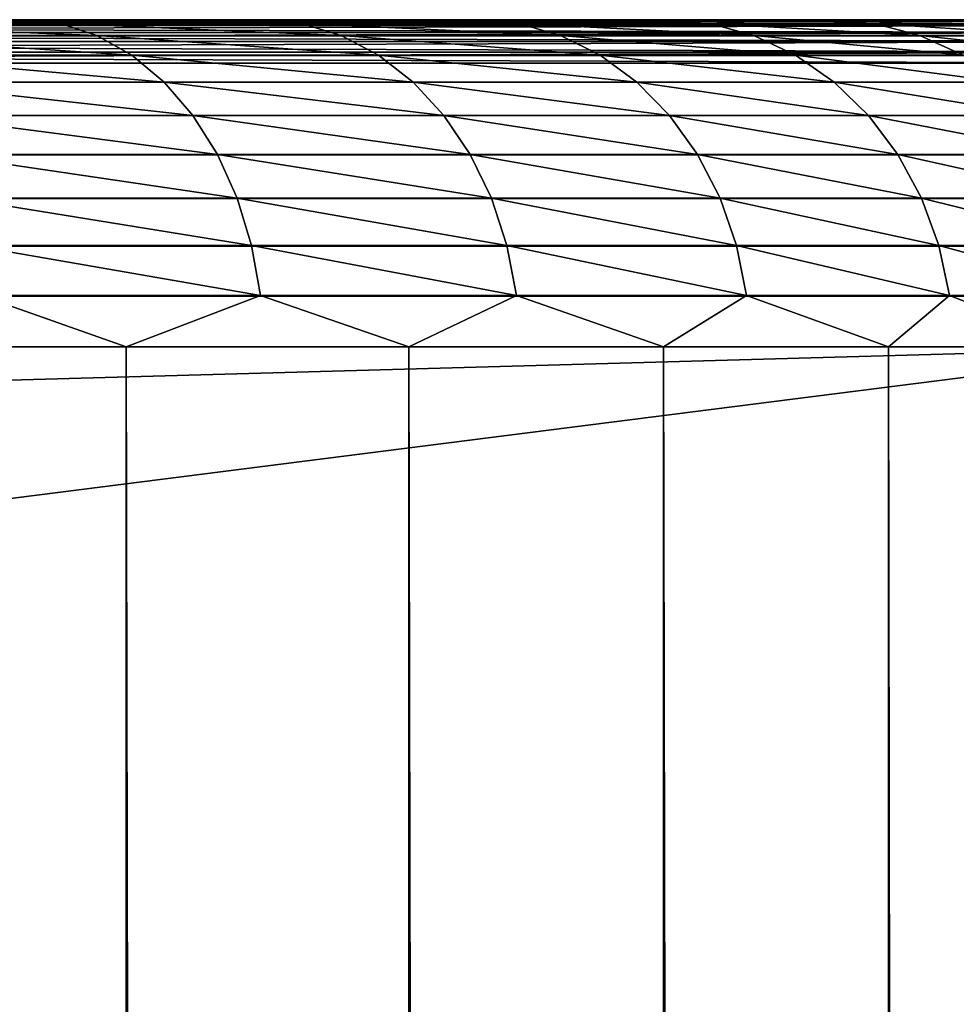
# Model space of a CAD drawing. Extents: x -547 to 547, y 0 to 578.
# Tile 468 of 472: x 540.07 to 544.36, y 573.48 to 578. Entities that reach past the tile are written whole.
import ezdxf

# ---------------------------------------------------------------- set-up
doc = ezdxf.new("R2010")
doc.units = 0
doc.header["$LTSCALE"] = 65.185185
for name, color, linetype in [('2', 7, 'CONTINUOUS'), ('20', 7, 'CONTINUOUS'), ('225', 7, 'CONTINUOUS'), ('228', 7, 'CONTINUOUS'), ('3', 7, 'CONTINUOUS'), ('329', 7, 'CONTINUOUS'), ('333', 7, 'CONTINUOUS'), ('335', 7, 'CONTINUOUS'), ('719', 7, 'CONTINUOUS'), ('723', 7, 'CONTINUOUS')]:
    doc.layers.add(name, color=color, linetype=linetype)

msp = doc.modelspace()

# ---------------------------------------------------------------- linework, layer by layer
at = {"layer": '2', "color": 7, "linetype": 'CONTINUOUS'}
for points in [[(530.5, 578, -67.8), (530.5, 578, 42.7), (545.5, 578, 42.7), (530.5, 578, -67.8)], [(530.5, 578, -67.8), (545.5, 578, 42.7), (545.5, 578, -67.8), (530.5, 578, -67.8)]]:
    msp.add_3dface(points, dxfattribs=at)
at = {"layer": '20', "color": 7, "linetype": 'CONTINUOUS'}
for points in [[(530.5, 577.8, 42.9), (530.5, 551.5, 42.9), (545.5, 1.5, 42.9), (530.5, 577.8, 42.9)], [(545.5, 577.8, 42.9), (530.5, 577.8, 42.9), (545.5, 1.5, 42.9), (545.5, 577.8, 42.9)]]:
    msp.add_3dface(points, dxfattribs=at)
at = {"layer": '225', "color": 7, "linetype": 'CONTINUOUS'}
for points in [[(530.5, 578, -67.8), (545.5, 578, -67.8), (545.5, 577.9932, -67.8518), (530.5, 578, -67.8)], [(530.5, 577.9932, -67.8518), (530.5, 578, -67.8), (545.5, 577.9932, -67.8518), (530.5, 577.9932, -67.8518)], [(530.5, 577.9732, -67.9), (530.5, 577.9932, -67.8518), (545.5, 577.9932, -67.8518), (530.5, 577.9732, -67.9)], [(545.5, 577.9732, -67.9), (530.5, 577.9732, -67.9), (545.5, 577.9932, -67.8518), (545.5, 577.9732, -67.9)], [(530.5, 577.9413, -67.9415), (530.5, 577.9732, -67.9), (545.5, 577.9732, -67.9), (530.5, 577.9413, -67.9415)], [(545.5, 577.9413, -67.9415), (530.5, 577.9413, -67.9415), (545.5, 577.9732, -67.9), (545.5, 577.9413, -67.9415)], [(530.5, 577.8999, -67.9733), (530.5, 577.9413, -67.9415), (545.5, 577.8999, -67.9733), (530.5, 577.8999, -67.9733)], [(545.5, 577.8999, -67.9733), (530.5, 577.9413, -67.9415), (545.5, 577.9413, -67.9415), (545.5, 577.8999, -67.9733)], [(530.5, 577.8516, -67.9932), (530.5, 577.8999, -67.9733), (545.5, 577.8516, -67.9932), (530.5, 577.8516, -67.9932)], [(545.5, 577.8516, -67.9932), (530.5, 577.8999, -67.9733), (545.5, 577.8999, -67.9733), (545.5, 577.8516, -67.9932)], [(545.5, 577.8, -68), (530.5, 577.8, -68), (530.5, 577.8516, -67.9932), (545.5, 577.8, -68)], [(545.5, 577.8, -68), (530.5, 577.8516, -67.9932), (545.5, 577.8516, -67.9932), (545.5, 577.8, -68)]]:
    msp.add_3dface(points, dxfattribs=at)
at = {"layer": '228', "color": 7, "linetype": 'CONTINUOUS'}
for points in [[(545.5, 578, 42.7), (530.5, 578, 42.7), (530.5, 577.9932, 42.7518), (545.5, 578, 42.7)], [(545.5, 577.9932, 42.7518), (545.5, 578, 42.7), (530.5, 577.9932, 42.7518), (545.5, 577.9932, 42.7518)], [(545.5, 577.9732, 42.8), (545.5, 577.9932, 42.7518), (530.5, 577.9932, 42.7518), (545.5, 577.9732, 42.8)], [(530.5, 577.9732, 42.8), (545.5, 577.9732, 42.8), (530.5, 577.9932, 42.7518), (530.5, 577.9732, 42.8)], [(545.5, 577.9413, 42.8415), (545.5, 577.9732, 42.8), (530.5, 577.9732, 42.8), (545.5, 577.9413, 42.8415)], [(530.5, 577.9413, 42.8415), (545.5, 577.9413, 42.8415), (530.5, 577.9732, 42.8), (530.5, 577.9413, 42.8415)], [(545.5, 577.8999, 42.8733), (545.5, 577.9413, 42.8415), (530.5, 577.8999, 42.8733), (545.5, 577.8999, 42.8733)], [(530.5, 577.8999, 42.8733), (545.5, 577.9413, 42.8415), (530.5, 577.9413, 42.8415), (530.5, 577.8999, 42.8733)], [(545.5, 577.8516, 42.8932), (545.5, 577.8999, 42.8733), (530.5, 577.8516, 42.8932), (545.5, 577.8516, 42.8932)], [(530.5, 577.8516, 42.8932), (545.5, 577.8999, 42.8733), (530.5, 577.8999, 42.8733), (530.5, 577.8516, 42.8932)], [(530.5, 577.8, 42.9), (545.5, 577.8, 42.9), (545.5, 577.8516, 42.8932), (530.5, 577.8, 42.9)], [(530.5, 577.8, 42.9), (545.5, 577.8516, 42.8932), (530.5, 577.8516, 42.8932), (530.5, 577.8, 42.9)]]:
    msp.add_3dface(points, dxfattribs=at)
at = {"layer": '3', "color": 7, "linetype": 'CONTINUOUS'}
for points in [[(530.5, 577.8, -68), (545.5, 577.8, -68), (530.5, 1.5, -68), (530.5, 577.8, -68)], [(530.5, 1.5, -68), (545.5, 577.8, -68), (545.5, 1.5, -68), (530.5, 1.5, -68)]]:
    msp.add_3dface(points, dxfattribs=at)
at = {"layer": '329', "color": 7, "linetype": 'CONTINUOUS'}
for points in [[(545.5, 578, 46), (545.5, 578, 44.5), (-545.5, 578, 44.5), (545.5, 578, 46)], [(545.4222, 578, 47.7844), (545.5, 578, 46), (-545.5, 578, 44.5), (545.4222, 578, 47.7844)], [(539.4957, 578, 60.4957), (540.7041, 578, 59.1769), (-545.5, 578, 44.5), (539.4957, 578, 60.4957)], [(540.7041, 578, 59.1769), (541.793, 578, 57.7578), (-545.5, 578, 44.5), (540.7041, 578, 59.1769)], [(541.793, 578, 57.7578), (542.754, 578, 56.2492), (-545.5, 578, 44.5), (541.793, 578, 57.7578)], [(542.754, 578, 56.2492), (543.5798, 578, 54.6626), (-545.5, 578, 44.5), (542.754, 578, 56.2492)], [(543.5798, 578, 54.6626), (544.2642, 578, 53.01), (-545.5, 578, 44.5), (543.5798, 578, 54.6626)], [(544.2642, 578, 53.01), (544.8019, 578, 51.3041), (-545.5, 578, 44.5), (544.2642, 578, 53.01)], [(544.8019, 578, 51.3041), (545.1889, 578, 49.558), (-545.5, 578, 44.5), (544.8019, 578, 51.3041)], [(545.1889, 578, 49.558), (545.4222, 578, 47.7844), (-545.5, 578, 44.5), (545.1889, 578, 49.558)]]:
    msp.add_3dface(points, dxfattribs=at)
at = {"layer": '333', "color": 7, "linetype": 'CONTINUOUS'}
for points in [[(540.5563, 576.5, 61.5563), (539.1413, 576.5, 62.853), (540.5563, 1.5, 61.5563), (540.5563, 576.5, 61.5563)], [(540.5563, 1.5, 61.5563), (539.1413, 576.5, 62.853), (539.1413, 1.5, 62.853), (540.5563, 1.5, 61.5563)], [(541.853, 576.5, 60.1413), (540.5563, 576.5, 61.5563), (541.853, 1.5, 60.1413), (541.853, 576.5, 60.1413)], [(541.853, 1.5, 60.1413), (540.5563, 576.5, 61.5563), (540.5563, 1.5, 61.5563), (541.853, 1.5, 60.1413)], [(543.0213, 576.5, 58.6187), (541.853, 576.5, 60.1413), (543.0213, 1.5, 58.6187), (543.0213, 576.5, 58.6187)], [(543.0213, 1.5, 58.6187), (541.853, 576.5, 60.1413), (541.853, 1.5, 60.1413), (543.0213, 1.5, 58.6187)], [(544.0526, 576.5, 57), (543.0213, 576.5, 58.6187), (544.0526, 1.5, 57), (544.0526, 576.5, 57)], [(544.0526, 1.5, 57), (543.0213, 576.5, 58.6187), (543.0213, 1.5, 58.6187), (544.0526, 1.5, 57)], [(544.9388, 576.5, 55.2976), (544.0526, 576.5, 57), (544.9388, 1.5, 55.2976), (544.9388, 576.5, 55.2976)], [(544.9388, 1.5, 55.2976), (544.0526, 576.5, 57), (544.0526, 1.5, 57), (544.9388, 1.5, 55.2976)]]:
    msp.add_3dface(points, dxfattribs=at)
at = {"layer": '335', "color": 7, "linetype": 'CONTINUOUS'}
for points in [[(-349, 551.5, 43), (-545.5, 576.5, 43), (545.5, 576.5, 43), (-349, 551.5, 43)], [(349, 551.5, 43), (-349, 551.5, 43), (545.5, 576.5, 43), (349, 551.5, 43)], [(349, 9.5, 43), (349, 551.5, 43), (545.5, 576.5, 43), (349, 9.5, 43)], [(545.5, 1.5, 43), (349, 9.5, 43), (545.5, 576.5, 43), (545.5, 1.5, 43)]]:
    msp.add_3dface(points, dxfattribs=at)
at = {"layer": '719', "color": 7, "linetype": 'CONTINUOUS'}
for points in [[(-545.5, 578, 44.5), (545.5, 578, 44.5), (545.5, 577.9815, 44.2653), (-545.5, 578, 44.5)], [(-545.5, 577.9815, 44.2653), (-545.5, 578, 44.5), (545.5, 577.9815, 44.2653), (-545.5, 577.9815, 44.2653)], [(-545.5, 577.9645, 44.1757), (-545.5, 577.9815, 44.2653), (545.5, 577.9265, 44.0363), (-545.5, 577.9645, 44.1757)], [(545.5, 577.9265, 44.0363), (-545.5, 577.9815, 44.2653), (545.5, 577.9815, 44.2653), (545.5, 577.9265, 44.0363)], [(-545.5, 577.9266, 44.0364), (-545.5, 577.9645, 44.1757), (545.5, 577.9265, 44.0363), (-545.5, 577.9266, 44.0364)], [(-545.5, 577.8645, 43.8769), (-545.5, 577.9266, 44.0364), (545.5, 577.9265, 44.0363), (-545.5, 577.8645, 43.8769)], [(545.5, 577.8363, 43.8186), (-545.5, 577.8645, 43.8769), (545.5, 577.9265, 44.0363), (545.5, 577.8363, 43.8186)], [(-545.5, 577.8364, 43.8189), (-545.5, 577.8645, 43.8769), (545.5, 577.8363, 43.8186), (-545.5, 577.8364, 43.8189)], [(-545.5, 577.7181, 43.6247), (-545.5, 577.8364, 43.8189), (545.5, 577.8363, 43.8186), (-545.5, 577.7181, 43.6247)], [(545.5, 577.7131, 43.6178), (-545.5, 577.7181, 43.6247), (545.5, 577.8363, 43.8186), (545.5, 577.7131, 43.6178)], [(-545.5, 577.5605, 43.4392), (-545.5, 577.7181, 43.6247), (545.5, 577.7131, 43.6178), (-545.5, 577.5605, 43.4392)], [(545.5, 577.56, 43.4387), (-545.5, 577.5605, 43.4392), (545.5, 577.7131, 43.6178), (545.5, 577.56, 43.4387)], [(-545.5, 577.5477, 43.4266), (-545.5, 577.5605, 43.4392), (545.5, 577.56, 43.4387), (-545.5, 577.5477, 43.4266)], [(545.5, 577.3807, 43.2858), (-545.5, 577.5477, 43.4266), (545.5, 577.56, 43.4387), (545.5, 577.3807, 43.2858)], [(-545.5, 577.3814, 43.2863), (-545.5, 577.5477, 43.4266), (545.5, 577.3807, 43.2858), (-545.5, 577.3814, 43.2863)], [(-545.5, 577.3675, 43.2763), (-545.5, 577.3814, 43.2863), (545.5, 577.3807, 43.2858), (-545.5, 577.3675, 43.2763)], [(545.5, 577.1797, 43.1628), (-545.5, 577.3675, 43.2763), (545.5, 577.3807, 43.2858), (545.5, 577.1797, 43.1628)], [(-545.5, 577.1863, 43.1662), (-545.5, 577.3675, 43.2763), (545.5, 577.1797, 43.1628), (-545.5, 577.1863, 43.1662)], [(-545.5, 577.0105, 43.0895), (-545.5, 577.1863, 43.1662), (545.5, 577.1797, 43.1628), (-545.5, 577.0105, 43.0895)], [(545.5, 576.962, 43.0729), (-545.5, 577.0105, 43.0895), (545.5, 577.1797, 43.1628), (545.5, 576.962, 43.0729)], [(-545.5, 576.9632, 43.0733), (-545.5, 577.0105, 43.0895), (545.5, 576.962, 43.0729), (-545.5, 576.9632, 43.0733)], [(-545.5, 576.8379, 43.0386), (-545.5, 576.9632, 43.0733), (545.5, 576.962, 43.0729), (-545.5, 576.8379, 43.0386)], [(545.5, 576.7328, 43.0182), (-545.5, 576.8379, 43.0386), (545.5, 576.962, 43.0729), (545.5, 576.7328, 43.0182)], [(-545.5, 576.7343, 43.0184), (-545.5, 576.8379, 43.0386), (545.5, 576.7328, 43.0182), (-545.5, 576.7343, 43.0184)], [(-545.5, 576.6676, 43.0094), (-545.5, 576.7343, 43.0184), (545.5, 576.7328, 43.0182), (-545.5, 576.6676, 43.0094)], [(545.5, 576.5, 43), (-545.5, 576.6676, 43.0094), (545.5, 576.7328, 43.0182), (545.5, 576.5, 43)], [(545.5, 576.5, 43), (-545.5, 576.5, 43), (-545.5, 576.6676, 43.0094), (545.5, 576.5, 43)]]:
    msp.add_3dface(points, dxfattribs=at)
at = {"layer": '723', "color": 7, "linetype": 'CONTINUOUS'}
for points in [[(540.2536, 577.9818, 60.0419), (539.4957, 578, 60.4957), (539.0419, 577.9818, 61.2536), (540.2536, 577.9818, 60.0419)], [(540.7041, 578, 59.1769), (539.4957, 578, 60.4957), (540.2536, 577.9818, 60.0419), (540.7041, 578, 59.1769)], [(541.3611, 577.9818, 58.7343), (540.7041, 578, 59.1769), (540.2536, 577.9818, 60.0419), (541.3611, 577.9818, 58.7343)], [(541.793, 578, 57.7578), (540.7041, 578, 59.1769), (541.3611, 577.9818, 58.7343), (541.793, 578, 57.7578)], [(542.3568, 577.9818, 57.3398), (541.793, 578, 57.7578), (541.3611, 577.9818, 58.7343), (542.3568, 577.9818, 57.3398)], [(542.754, 578, 56.2492), (541.793, 578, 57.7578), (542.3568, 577.9818, 57.3398), (542.754, 578, 56.2492)], [(543.2339, 577.9818, 55.8677), (542.754, 578, 56.2492), (542.3568, 577.9818, 57.3398), (543.2339, 577.9818, 55.8677)], [(543.5798, 578, 54.6626), (542.754, 578, 56.2492), (543.2339, 577.9818, 55.8677), (543.5798, 578, 54.6626)], [(543.9865, 577.9818, 54.3283), (543.5798, 578, 54.6626), (543.2339, 577.9818, 55.8677), (543.9865, 577.9818, 54.3283)], [(544.2642, 578, 53.01), (543.5798, 578, 54.6626), (543.9865, 577.9818, 54.3283), (544.2642, 578, 53.01)], [(544.6094, 577.9818, 52.7319), (544.2642, 578, 53.01), (543.9865, 577.9818, 54.3283), (544.6094, 577.9818, 52.7319)], [(544.8019, 578, 51.3041), (544.2642, 578, 53.01), (544.6094, 577.9818, 52.7319), (544.8019, 578, 51.3041)], [(540.2536, 577.9818, 60.0419), (539.0419, 577.9818, 61.2536), (540.4222, 577.9271, 60.1971), (540.2536, 577.9818, 60.0419)], [(540.4222, 577.9271, 60.1971), (539.0419, 577.9818, 61.2536), (539.1971, 577.9271, 61.4222), (540.4222, 577.9271, 60.1971)], [(541.3611, 577.9818, 58.7343), (540.2536, 577.9818, 60.0419), (541.5419, 577.9271, 58.8751), (541.3611, 577.9818, 58.7343)], [(541.5419, 577.9271, 58.8751), (540.2536, 577.9818, 60.0419), (540.4222, 577.9271, 60.1971), (541.5419, 577.9271, 58.8751)], [(542.3568, 577.9818, 57.3398), (541.3611, 577.9818, 58.7343), (542.5486, 577.9271, 57.4651), (542.3568, 577.9818, 57.3398)], [(542.5486, 577.9271, 57.4651), (541.3611, 577.9818, 58.7343), (541.5419, 577.9271, 58.8751), (542.5486, 577.9271, 57.4651)], [(543.2339, 577.9818, 55.8677), (542.3568, 577.9818, 57.3398), (543.4355, 577.9271, 55.9768), (543.2339, 577.9818, 55.8677)], [(543.4355, 577.9271, 55.9768), (542.3568, 577.9818, 57.3398), (542.5486, 577.9271, 57.4651), (543.4355, 577.9271, 55.9768)], [(543.9865, 577.9818, 54.3283), (543.2339, 577.9818, 55.8677), (544.1964, 577.9271, 54.4203), (543.9865, 577.9818, 54.3283)], [(544.1964, 577.9271, 54.4203), (543.2339, 577.9818, 55.8677), (543.4355, 577.9271, 55.9768), (544.1964, 577.9271, 54.4203)], [(544.6094, 577.9818, 52.7319), (543.9865, 577.9818, 54.3283), (544.8262, 577.9271, 52.8063), (544.6094, 577.9818, 52.7319)], [(544.8262, 577.9271, 52.8063), (543.9865, 577.9818, 54.3283), (544.1964, 577.9271, 54.4203), (544.8262, 577.9271, 52.8063)], [(540.4222, 577.9271, 60.1971), (539.1971, 577.9271, 61.4222), (540.5824, 577.8372, 60.3446), (540.4222, 577.9271, 60.1971)], [(540.5824, 577.8372, 60.3446), (539.1971, 577.9271, 61.4222), (539.3446, 577.8372, 61.5824), (540.5824, 577.8372, 60.3446)], [(541.5419, 577.9271, 58.8751), (540.4222, 577.9271, 60.1971), (541.7138, 577.8372, 59.0089), (541.5419, 577.9271, 58.8751)], [(541.7138, 577.8372, 59.0089), (540.4222, 577.9271, 60.1971), (540.5824, 577.8372, 60.3446), (541.7138, 577.8372, 59.0089)], [(542.5486, 577.9271, 57.4651), (541.5419, 577.9271, 58.8751), (542.731, 577.8372, 57.5842), (542.5486, 577.9271, 57.4651)], [(542.731, 577.8372, 57.5842), (541.5419, 577.9271, 58.8751), (541.7138, 577.8372, 59.0089), (542.731, 577.8372, 57.5842)], [(543.4355, 577.9271, 55.9768), (542.5486, 577.9271, 57.4651), (543.627, 577.8372, 56.0804), (543.4355, 577.9271, 55.9768)], [(543.627, 577.8372, 56.0804), (542.5486, 577.9271, 57.4651), (542.731, 577.8372, 57.5842), (543.627, 577.8372, 56.0804)], [(544.1964, 577.9271, 54.4203), (543.4355, 577.9271, 55.9768), (544.3958, 577.8372, 54.5078), (544.1964, 577.9271, 54.4203)], [(544.3958, 577.8372, 54.5078), (543.4355, 577.9271, 55.9768), (543.627, 577.8372, 56.0804), (544.3958, 577.8372, 54.5078)], [(544.8262, 577.9271, 52.8063), (544.1964, 577.9271, 54.4203), (545.0321, 577.8372, 52.877), (544.8262, 577.9271, 52.8063)], [(545.0321, 577.8372, 52.877), (544.1964, 577.9271, 54.4203), (544.3958, 577.8372, 54.5078), (545.0321, 577.8372, 52.877)], [(540.5824, 577.8372, 60.3446), (539.3446, 577.8372, 61.5824), (540.7303, 577.7142, 60.4808), (540.5824, 577.8372, 60.3446)], [(540.7303, 577.7142, 60.4808), (539.3446, 577.8372, 61.5824), (539.4808, 577.7142, 61.7303), (540.7303, 577.7142, 60.4808)], [(541.7138, 577.8372, 59.0089), (540.5824, 577.8372, 60.3446), (541.8724, 577.7142, 59.1323), (541.7138, 577.8372, 59.0089)], [(541.8724, 577.7142, 59.1323), (540.5824, 577.8372, 60.3446), (540.7303, 577.7142, 60.4808), (541.8724, 577.7142, 59.1323)], [(542.731, 577.8372, 57.5842), (541.7138, 577.8372, 59.0089), (542.8992, 577.7142, 57.6941), (542.731, 577.8372, 57.5842)], [(542.8992, 577.7142, 57.6941), (541.7138, 577.8372, 59.0089), (541.8724, 577.7142, 59.1323), (542.8992, 577.7142, 57.6941)], [(543.627, 577.8372, 56.0804), (542.731, 577.8372, 57.5842), (543.8038, 577.7142, 56.1761), (543.627, 577.8372, 56.0804)], [(543.8038, 577.7142, 56.1761), (542.731, 577.8372, 57.5842), (542.8992, 577.7142, 57.6941), (543.8038, 577.7142, 56.1761)], [(544.3958, 577.8372, 54.5078), (543.627, 577.8372, 56.0804), (544.5799, 577.7142, 54.5885), (544.3958, 577.8372, 54.5078)], [(544.5799, 577.7142, 54.5885), (543.627, 577.8372, 56.0804), (543.8038, 577.7142, 56.1761), (544.5799, 577.7142, 54.5885)], [(540.7303, 577.7142, 60.4808), (539.4808, 577.7142, 61.7303), (540.8622, 577.5613, 60.6022), (540.7303, 577.7142, 60.4808)], [(540.8622, 577.5613, 60.6022), (539.4808, 577.7142, 61.7303), (539.6022, 577.5613, 61.8622), (540.8622, 577.5613, 60.6022)], [(541.8724, 577.7142, 59.1323), (540.7303, 577.7142, 60.4808), (542.0139, 577.5613, 59.2424), (541.8724, 577.7142, 59.1323)], [(542.0139, 577.5613, 59.2424), (540.7303, 577.7142, 60.4808), (540.8622, 577.5613, 60.6022), (542.0139, 577.5613, 59.2424)], [(542.8992, 577.7142, 57.6941), (541.8724, 577.7142, 59.1323), (543.0493, 577.5613, 57.7922), (542.8992, 577.7142, 57.6941)], [(543.0493, 577.5613, 57.7922), (541.8724, 577.7142, 59.1323), (542.0139, 577.5613, 59.2424), (543.0493, 577.5613, 57.7922)], [(543.8038, 577.7142, 56.1761), (542.8992, 577.7142, 57.6941), (543.9614, 577.5613, 56.2614), (543.8038, 577.7142, 56.1761)], [(543.9614, 577.5613, 56.2614), (542.8992, 577.7142, 57.6941), (543.0493, 577.5613, 57.7922), (543.9614, 577.5613, 56.2614)], [(544.5799, 577.7142, 54.5885), (543.8038, 577.7142, 56.1761), (544.7441, 577.5613, 54.6606), (544.5799, 577.7142, 54.5885)], [(544.7441, 577.5613, 54.6606), (543.8038, 577.7142, 56.1761), (543.9614, 577.5613, 56.2614), (544.7441, 577.5613, 54.6606)], [(540.8622, 577.5613, 60.6022), (539.6022, 577.5613, 61.8622), (540.9749, 577.3822, 60.7059), (540.8622, 577.5613, 60.6022)], [(540.9749, 577.3822, 60.7059), (539.6022, 577.5613, 61.8622), (539.7059, 577.3822, 61.9749), (540.9749, 577.3822, 60.7059)], [(542.0139, 577.5613, 59.2424), (540.8622, 577.5613, 60.6022), (542.1347, 577.3822, 59.3365), (542.0139, 577.5613, 59.2424)], [(542.1347, 577.3822, 59.3365), (540.8622, 577.5613, 60.6022), (540.9749, 577.3822, 60.7059), (542.1347, 577.3822, 59.3365)], [(543.0493, 577.5613, 57.7922), (542.0139, 577.5613, 59.2424), (543.1775, 577.3822, 57.8759), (543.0493, 577.5613, 57.7922)], [(543.1775, 577.3822, 57.8759), (542.0139, 577.5613, 59.2424), (542.1347, 577.3822, 59.3365), (543.1775, 577.3822, 57.8759)], [(543.9614, 577.5613, 56.2614), (543.0493, 577.5613, 57.7922), (544.0961, 577.3822, 56.3343), (543.9614, 577.5613, 56.2614)], [(544.0961, 577.3822, 56.3343), (543.0493, 577.5613, 57.7922), (543.1775, 577.3822, 57.8759), (544.0961, 577.3822, 56.3343)], [(544.7441, 577.5613, 54.6606), (543.9614, 577.5613, 56.2614), (544.8843, 577.3822, 54.7221), (544.7441, 577.5613, 54.6606)], [(544.8843, 577.3822, 54.7221), (543.9614, 577.5613, 56.2614), (544.0961, 577.3822, 56.3343), (544.8843, 577.3822, 54.7221)], [(540.9749, 577.3822, 60.7059), (539.7059, 577.3822, 61.9749), (541.0655, 577.1814, 60.7893), (540.9749, 577.3822, 60.7059)], [(541.0655, 577.1814, 60.7893), (539.7059, 577.3822, 61.9749), (539.7893, 577.1814, 62.0655), (541.0655, 577.1814, 60.7893)], [(542.1347, 577.3822, 59.3365), (540.9749, 577.3822, 60.7059), (542.2319, 577.1814, 59.4121), (542.1347, 577.3822, 59.3365)], [(542.2319, 577.1814, 59.4121), (540.9749, 577.3822, 60.7059), (541.0655, 577.1814, 60.7893), (542.2319, 577.1814, 59.4121)], [(543.1775, 577.3822, 57.8759), (542.1347, 577.3822, 59.3365), (543.2806, 577.1814, 57.9433), (543.1775, 577.3822, 57.8759)], [(543.2806, 577.1814, 57.9433), (542.1347, 577.3822, 59.3365), (542.2319, 577.1814, 59.4121), (543.2806, 577.1814, 57.9433)], [(544.0961, 577.3822, 56.3343), (543.1775, 577.3822, 57.8759), (544.2044, 577.1814, 56.3929), (544.0961, 577.3822, 56.3343)], [(544.2044, 577.1814, 56.3929), (543.1775, 577.3822, 57.8759), (543.2806, 577.1814, 57.9433), (544.2044, 577.1814, 56.3929)], [(544.8843, 577.3822, 54.7221), (544.0961, 577.3822, 56.3343), (544.9971, 577.1814, 54.7715), (544.8843, 577.3822, 54.7221)], [(544.9971, 577.1814, 54.7715), (544.0961, 577.3822, 56.3343), (544.2044, 577.1814, 56.3929), (544.9971, 577.1814, 54.7715)], [(541.0655, 577.1814, 60.7893), (539.7893, 577.1814, 62.0655), (541.1319, 576.9637, 60.8504), (541.0655, 577.1814, 60.7893)], [(541.1319, 576.9637, 60.8504), (539.7893, 577.1814, 62.0655), (539.8504, 576.9637, 62.1319), (541.1319, 576.9637, 60.8504)], [(542.2319, 577.1814, 59.4121), (541.0655, 577.1814, 60.7893), (542.3031, 576.9637, 59.4675), (542.2319, 577.1814, 59.4121)], [(542.3031, 576.9637, 59.4675), (541.0655, 577.1814, 60.7893), (541.1319, 576.9637, 60.8504), (542.3031, 576.9637, 59.4675)], [(543.2806, 577.1814, 57.9433), (542.2319, 577.1814, 59.4121), (543.3561, 576.9637, 57.9927), (543.2806, 577.1814, 57.9433)], [(543.3561, 576.9637, 57.9927), (542.2319, 577.1814, 59.4121), (542.3031, 576.9637, 59.4675), (543.3561, 576.9637, 57.9927)], [(544.2044, 577.1814, 56.3929), (543.2806, 577.1814, 57.9433), (544.2838, 576.9637, 56.4359), (544.2044, 577.1814, 56.3929)], [(544.2838, 576.9637, 56.4359), (543.2806, 577.1814, 57.9433), (543.3561, 576.9637, 57.9927), (544.2838, 576.9637, 56.4359)], [(544.9971, 577.1814, 54.7715), (544.2044, 577.1814, 56.3929), (545.0797, 576.9637, 54.8078), (544.9971, 577.1814, 54.7715)], [(545.0797, 576.9637, 54.8078), (544.2044, 577.1814, 56.3929), (544.2838, 576.9637, 56.4359), (545.0797, 576.9637, 54.8078)], [(541.1319, 576.9637, 60.8504), (539.8504, 576.9637, 62.1319), (541.1723, 576.7347, 60.8877), (541.1319, 576.9637, 60.8504)], [(541.1723, 576.7347, 60.8877), (539.8504, 576.9637, 62.1319), (539.8877, 576.7347, 62.1723), (541.1723, 576.7347, 60.8877)], [(542.3031, 576.9637, 59.4675), (541.1319, 576.9637, 60.8504), (542.3465, 576.7347, 59.5013), (542.3031, 576.9637, 59.4675)], [(542.3465, 576.7347, 59.5013), (541.1319, 576.9637, 60.8504), (541.1723, 576.7347, 60.8877), (542.3465, 576.7347, 59.5013)], [(543.3561, 576.9637, 57.9927), (542.3031, 576.9637, 59.4675), (543.4022, 576.7347, 58.0228), (543.3561, 576.9637, 57.9927)], [(543.4022, 576.7347, 58.0228), (542.3031, 576.9637, 59.4675), (542.3465, 576.7347, 59.5013), (543.4022, 576.7347, 58.0228)], [(544.2838, 576.9637, 56.4359), (543.3561, 576.9637, 57.9927), (544.3322, 576.7347, 56.4621), (544.2838, 576.9637, 56.4359)], [(544.3322, 576.7347, 56.4621), (543.3561, 576.9637, 57.9927), (543.4022, 576.7347, 58.0228), (544.3322, 576.7347, 56.4621)], [(545.0797, 576.9637, 54.8078), (544.2838, 576.9637, 56.4359), (545.1301, 576.7347, 54.8299), (545.0797, 576.9637, 54.8078)], [(545.1301, 576.7347, 54.8299), (544.2838, 576.9637, 56.4359), (544.3322, 576.7347, 56.4621), (545.1301, 576.7347, 54.8299)], [(539.1413, 576.5, 62.853), (540.5563, 576.5, 61.5563), (539.8877, 576.7347, 62.1723), (539.1413, 576.5, 62.853)], [(540.5563, 576.5, 61.5563), (541.1723, 576.7347, 60.8877), (539.8877, 576.7347, 62.1723), (540.5563, 576.5, 61.5563)], [(540.5563, 576.5, 61.5563), (541.853, 576.5, 60.1413), (541.1723, 576.7347, 60.8877), (540.5563, 576.5, 61.5563)], [(541.853, 576.5, 60.1413), (542.3465, 576.7347, 59.5013), (541.1723, 576.7347, 60.8877), (541.853, 576.5, 60.1413)], [(541.853, 576.5, 60.1413), (543.0213, 576.5, 58.6187), (542.3465, 576.7347, 59.5013), (541.853, 576.5, 60.1413)], [(543.0213, 576.5, 58.6187), (543.4022, 576.7347, 58.0228), (542.3465, 576.7347, 59.5013), (543.0213, 576.5, 58.6187)], [(543.0213, 576.5, 58.6187), (544.0526, 576.5, 57), (543.4022, 576.7347, 58.0228), (543.0213, 576.5, 58.6187)], [(544.0526, 576.5, 57), (544.3322, 576.7347, 56.4621), (543.4022, 576.7347, 58.0228), (544.0526, 576.5, 57)], [(544.0526, 576.5, 57), (544.9388, 576.5, 55.2976), (544.3322, 576.7347, 56.4621), (544.0526, 576.5, 57)], [(544.9388, 576.5, 55.2976), (545.1301, 576.7347, 54.8299), (544.3322, 576.7347, 56.4621), (544.9388, 576.5, 55.2976)]]:
    msp.add_3dface(points, dxfattribs=at)

doc.saveas('drawing.dxf')
